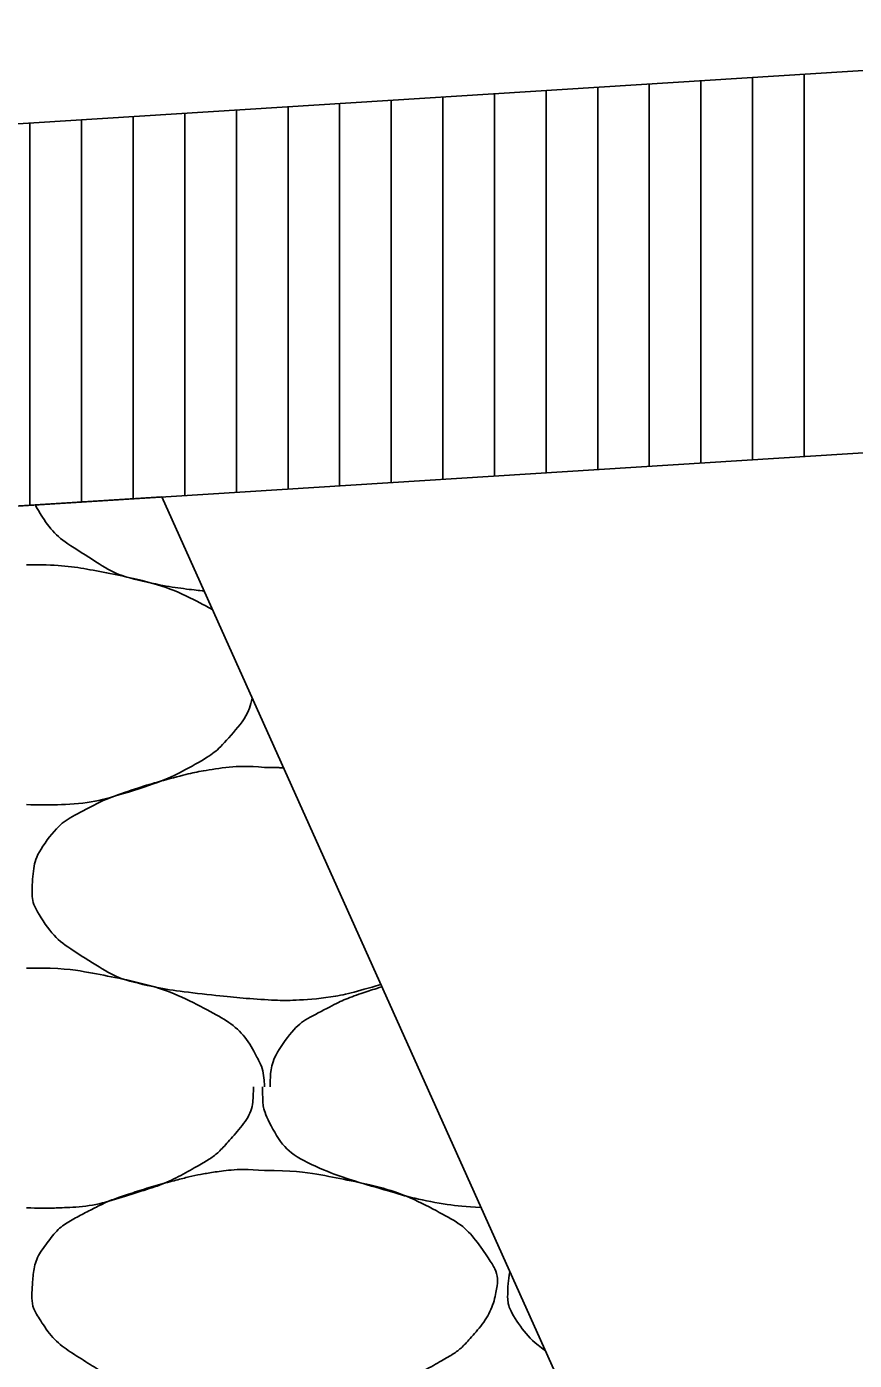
# Model space of a CAD drawing. Extents: x 1373719 to 1374161, y 379835 to 380167.
# Drawn here: x 1373943.285 to 1373944.087, y 379921.968 to 379923.261 of the extents above; entities that cross this region are included whole.
import ezdxf

# ---------------------------------------------------------------- set-up
doc = ezdxf.new("R2010")
doc.units = 0
for name, color, linetype in [('ACHM Surface', 7, 'Continuous'), ('Aggregate Base Course', 7, 'Continuous'), ('Pavement Layers', 7, 'Continuous'), ('SIGNATURE', 7, 'Continuous')]:
    doc.layers.add(name, color=color, linetype=linetype)

msp = doc.modelspace()

# ---------------------------------------------------------------- linework, layer by layer
msp.add_line((1373942.5249, 379923.119), (1373962.0249, 379924.3496))
at = {"layer": 'ACHM Surface'}
for p, q in [((1373943.988, 379922.8411), (1373943.988, 379923.2113)), ((1373944.038, 379922.8442), (1373944.038, 379923.2145)), ((1373943.788, 379922.8285), (1373943.788, 379923.1987)), ((1373943.838, 379922.8316), (1373943.838, 379923.2018)), ((1373943.888, 379922.8348), (1373943.888, 379923.205)), ((1373943.938, 379922.8379), (1373943.938, 379923.2082)), ((1373943.588, 379922.8158), (1373943.588, 379923.1861)), ((1373943.638, 379922.819), (1373943.638, 379923.1892)), ((1373943.688, 379922.8221), (1373943.688, 379923.1924)), ((1373943.738, 379922.8253), (1373943.738, 379923.1955)), ((1373943.388, 379922.8032), (1373943.388, 379923.1735)), ((1373943.438, 379922.8064), (1373943.438, 379923.1766)), ((1373943.488, 379922.8095), (1373943.488, 379923.1798)), ((1373943.538, 379922.8127), (1373943.538, 379923.1829)), ((1373943.288, 379922.7969), (1373943.288, 379923.1671)), ((1373943.338, 379922.8001), (1373943.338, 379923.1703))]:
    msp.add_line(p, q, dxfattribs=at)
at = {"layer": 'Aggregate Base Course'}
for points, degree in [([(1373943.4567, 379922.7138), (1373943.4564, 379922.7138), (1373943.4561, 379922.7138), (1373943.434, 379922.7163), (1373943.4125, 379922.7197), (1373943.3734, 379922.7287), (1373943.3582, 379922.7382), (1373943.3245, 379922.7593), (1373943.31, 379922.7702), (1373943.2958, 379922.792), (1373943.2944, 379922.7946), (1373943.2934, 379922.7972)], 3), ([(1373943.2848, 379922.7391), (1373943.2866, 379922.739), (1373943.2884, 379922.7392), (1373943.2902, 379922.7391)], 2), ([(1373943.2902, 379922.7391), (1373943.3166, 379922.7394), (1373943.343, 379922.7355), (1373943.4016, 379922.7235), (1373943.4313, 379922.7137), (1373943.4625, 379922.697), (1373943.4637, 379922.6963), (1373943.4649, 379922.6956)], 3), ([(1373943.5033, 379922.61), (1373943.5001, 379922.5953), (1373943.4901, 379922.5821), (1373943.471, 379922.5607), (1373943.4625, 379922.5541), (1373943.4341, 379922.538), (1373943.4162, 379922.5293), (1373943.3709, 379922.515), (1373943.3454, 379922.5079), (1373943.3076, 379922.5064), (1373943.2962, 379922.5064), (1373943.2848, 379922.5069)], 3), ([(1373943.6279, 379922.3327), (1373943.6038, 379922.3253), (1373943.5797, 379922.3194), (1373943.5416, 379922.317), (1373943.5284, 379922.317), (1373943.4954, 379922.3192), (1373943.4756, 379922.3211), (1373943.434, 379922.3257), (1373943.4125, 379922.3291), (1373943.3734, 379922.3381), (1373943.3582, 379922.3476), (1373943.3245, 379922.3687), (1373943.31, 379922.3796), (1373943.2909, 379922.4088), (1373943.2896, 379922.4194), (1373943.2911, 379922.4441), (1373943.2941, 379922.4588), (1373943.3152, 379922.4867), (1373943.3268, 379922.4943), (1373943.3525, 379922.5076), (1373943.3641, 379922.5134), (1373943.3945, 379922.5237), (1373943.4124, 379922.5291), (1373943.442, 379922.5368), (1373943.4533, 379922.5393), (1373943.4815, 379922.5437), (1373943.4985, 379922.5443), (1373943.5152, 379922.5429)], 3), ([(1373943.5152, 379922.5429), (1373943.5214, 379922.5429), (1373943.5275, 379922.5428), (1373943.5337, 379922.5424)], 2), ([(1373943.2848, 379922.3485), (1373943.2866, 379922.3484), (1373943.2884, 379922.3486), (1373943.2902, 379922.3485)], 2), ([(1373943.2902, 379922.3485), (1373943.3166, 379922.3488), (1373943.343, 379922.3449), (1373943.3694, 379922.3395), (1373943.4016, 379922.3329), (1373943.4313, 379922.3231), (1373943.4612, 379922.3071), (1373943.4812, 379922.2964), (1373943.4971, 379922.2825), (1373943.508, 379922.2621), (1373943.5127, 379922.2533), (1373943.5145, 379922.2444), (1373943.5152, 379922.2351), (1373943.5153, 379922.2345), (1373943.5153, 379922.2339), (1373943.5152, 379922.2333)], 3), ([(1373943.5206, 379922.2333), (1373943.5206, 379922.2339), (1373943.5206, 379922.2345), (1373943.521, 379922.2502), (1373943.5252, 379922.2648), (1373943.5449, 379922.2919), (1373943.5572, 379922.2999), (1373943.5829, 379922.3132), (1373943.5945, 379922.319), (1373943.6143, 379922.3257), (1373943.6216, 379922.3281), (1373943.6289, 379922.3303)], 3), ([(1373943.5044, 379922.2333), (1373943.5045, 379922.2315), (1373943.5045, 379922.2297), (1373943.5044, 379922.2279), (1373943.5038, 379922.2096), (1373943.4922, 379922.1938), (1373943.4792, 379922.1793), (1373943.471, 379922.1701), (1373943.4625, 379922.1635), (1373943.4522, 379922.1577), (1373943.4341, 379922.1474), (1373943.4162, 379922.1387), (1373943.3964, 379922.1325), (1373943.3709, 379922.1244), (1373943.3454, 379922.1173), (1373943.319, 379922.1163), (1373943.3076, 379922.1158), (1373943.2962, 379922.1158), (1373943.2848, 379922.1163)], 3), ([(1373943.725, 379922.1165), (1373943.7096, 379922.1172), (1373943.6943, 379922.1189), (1373943.658, 379922.1254), (1373943.6379, 379922.1319), (1373943.5998, 379922.1428), (1373943.5827, 379922.1485), (1373943.5466, 379922.1641), (1373943.5307, 379922.1779), (1373943.5154, 379922.2072), (1373943.5134, 379922.2174), (1373943.5134, 379922.2297), (1373943.5134, 379922.2315), (1373943.5134, 379922.2333)], 3), ([(1373943.5152, 379922.1523), (1373943.5416, 379922.1526), (1373943.568, 379922.1487), (1373943.5944, 379922.1433), (1373943.6266, 379922.1367), (1373943.6563, 379922.1269), (1373943.6862, 379922.1109), (1373943.7062, 379922.1002), (1373943.7198, 379922.0857), (1373943.733, 379922.0659), (1373943.7387, 379922.0573), (1373943.7418, 379922.0475), (1373943.7402, 379922.0389), (1373943.7372, 379922.022), (1373943.7284, 379922.0052), (1373943.715, 379921.9903), (1373943.7066, 379921.9808), (1373943.6983, 379921.9745), (1373943.688, 379921.9687), (1373943.6699, 379921.9584), (1373943.652, 379921.9497), (1373943.6322, 379921.9435), (1373943.6067, 379921.9354), (1373943.5812, 379921.9289), (1373943.5548, 379921.9273), (1373943.5416, 379921.9264), (1373943.5284, 379921.9264), (1373943.5152, 379921.9273), (1373943.4954, 379921.9286), (1373943.4756, 379921.9305), (1373943.4558, 379921.9327), (1373943.434, 379921.9351), (1373943.4125, 379921.9385), (1373943.391, 379921.9435), (1373943.3734, 379921.9475), (1373943.3582, 379921.957), (1373943.3424, 379921.9669), (1373943.3245, 379921.9781), (1373943.31, 379921.989), (1373943.2974, 379922.0083), (1373943.2909, 379922.0182), (1373943.2896, 379922.0288), (1373943.2902, 379922.0389), (1373943.2911, 379922.0535), (1373943.2941, 379922.0682), (1373943.3046, 379922.0821), (1373943.3152, 379922.0961), (1373943.3268, 379922.1037), (1373943.3406, 379922.1109), (1373943.3525, 379922.117), (1373943.3641, 379922.1228), (1373943.3766, 379922.1271), (1373943.3945, 379922.1331), (1373943.4124, 379922.1385), (1373943.4306, 379922.1433), (1373943.442, 379922.1462), (1373943.4533, 379922.1487), (1373943.4648, 379922.1505), (1373943.4815, 379922.1531), (1373943.4985, 379922.1537), (1373943.5152, 379922.1523)], 3), ([(1373943.7874, 379921.9776), (1373943.7764, 379921.9857), (1373943.7669, 379921.995), (1373943.7517, 379922.0182), (1373943.7504, 379922.0288), (1373943.7513, 379922.044), (1373943.7519, 379922.0491), (1373943.753, 379922.0542)], 3)]:
    msp.add_open_spline(points, degree=degree, dxfattribs=at)
at = {"layer": 'Pavement Layers'}
msp.add_line((1373942.5249, 379922.7487), (1373962.0249, 379923.9793), dxfattribs=at)
at = {"layer": 'SIGNATURE'}
msp.add_lwpolyline([(1373942.5249, 379922.7487), (1373942.9199, 379923.1439), (1373962.0249, 379924.3496), (1373981.1765, 379925.5582), (1373981.5249, 379925.2099), (1373962.0249, 379923.9793)], close=True, dxfattribs=at)
msp.add_lwpolyline([(1373943.4158, 379922.805), (1373942.5249, 379922.7487), (1373942.9199, 379923.1439), (1373942.5249, 379923.119), (1373940.3601, 379922.3973), (1373935.4827, 379920.7716), (1373944.0852, 379921.3145), (1373943.4158, 379922.805)], dxfattribs=at)

doc.saveas('drawing.dxf')
